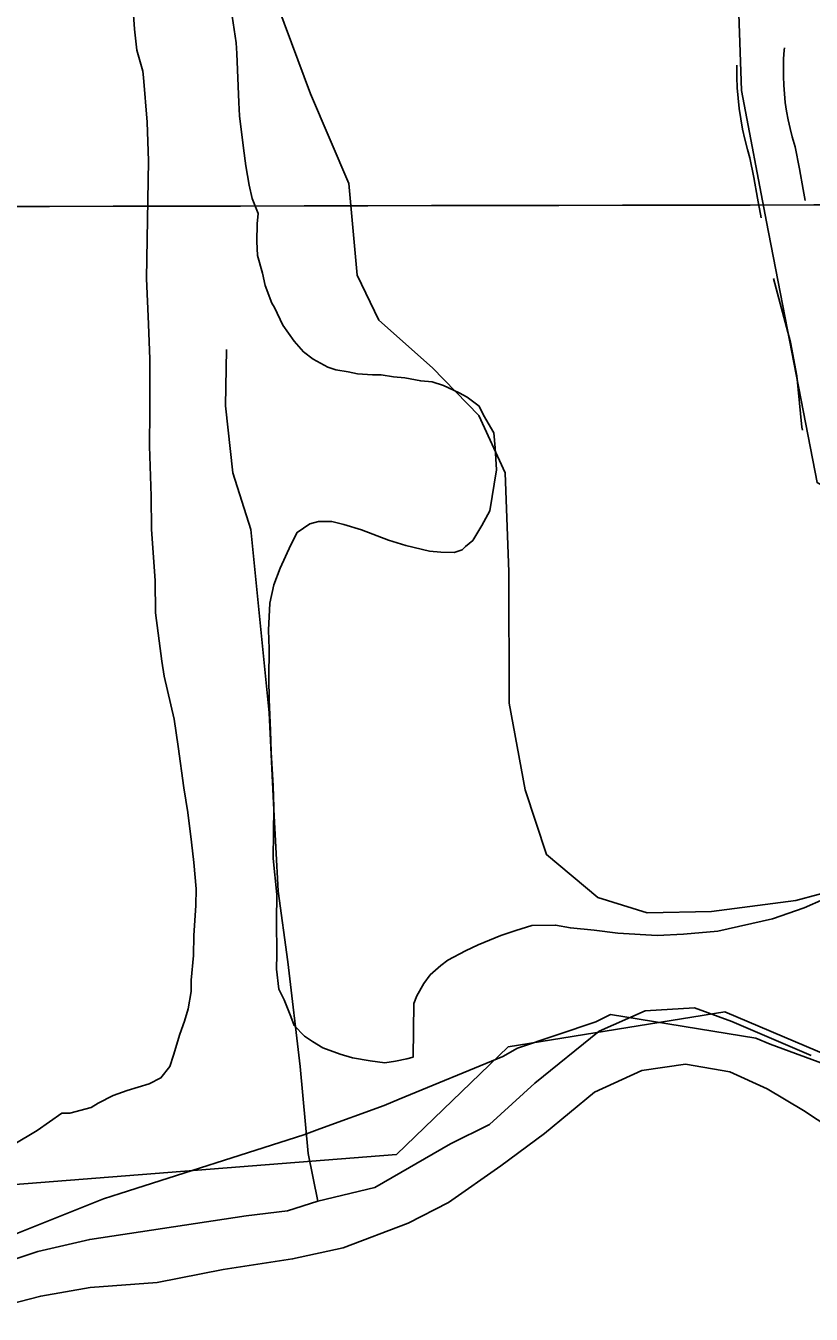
# Model space of a CAD drawing. Extents: x 3329297 to 3367176, y 649250 to 674653.
# Drawn here: x 3350538 to 3351045, y 660007 to 660839 of the extents above; entities that cross this region are included whole.
import ezdxf

# ---------------------------------------------------------------- set-up
doc = ezdxf.new("R2010")
doc.units = 0
for name, color, linetype in [('V-GRID-MAJR', 7, 'Continuous'), ('V-ROAD-CNTR', 7, 'Continuous'), ('V-SITE-OTLN', 7, 'Continuous'), ('V-SITE-VEGE', 7, 'Continuous'), ('V-TOPO-BNDY', 7, 'Continuous'), ('V-TOPO-SHOR', 7, 'Continuous')]:
    doc.layers.add(name, color=color, linetype=linetype)

msp = doc.modelspace()

# ---------------------------------------------------------------- linework, layer by layer
at = {"layer": 'V-GRID-MAJR'}
msp.add_spline([(3333421.13, 660693.428), (3338679.904, 660701.46), (3343938.678, 660710.256), (3349197.451, 660719.817), (3354456.222, 660730.142), (3359714.992, 660741.233), (3364973.7600000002, 660753.089), (3364973.761, 660753.089)], degree=3, dxfattribs=at)
at = {"layer": 'V-ROAD-CNTR'}
for points in [[(3351027.393587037, 660824.9278247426), (3351027.2267882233, 660823.366810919), (3351026.828825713, 660817.7268789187), (3351026.634458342, 660812.0792748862), (3351026.6444986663, 660806.4265723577), (3351026.857251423, 660800.7753843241), (3351027.2728077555, 660795.1338646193), (3351027.8890004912, 660789.5141868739), (3351028.7083776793, 660783.9208882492), (3351029.729113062, 660778.3597977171), (3351030.9481547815, 660772.8380409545), (3351032.364399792, 660767.3656045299), (3351034.2696446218, 660760.9698873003), (3351036.9801032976, 660746.8171490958), (3351039.5088698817, 660733.3631873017), (3351040.7941831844, 660726.3859950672)], [(3350996.6710749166, 660813.6593041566), (3350996.633541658, 660812.5687251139), (3350996.6455013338, 660805.8354276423), (3350996.898748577, 660799.1086156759), (3350997.3931922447, 660792.3961353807), (3350998.126999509, 660785.7038131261), (3350999.1036223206, 660779.0371117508), (3351000.318886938, 660772.4162022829), (3351001.769845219, 660765.8439590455), (3351003.457600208, 660759.3223954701), (3351005.0883553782, 660753.8481126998), (3351007.5058967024, 660741.2248509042), (3351010.0151301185, 660727.8748126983), (3351012.3463663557, 660715.2199344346)], [(3351020.304645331, 660676.0489765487), (3351031.246287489, 660634.798535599), (3351035.2313453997, 660613.1818967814), (3351038.5742443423, 660580.0474806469), (3351039.079303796, 660578.0777487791)]]:
    msp.add_lwpolyline(points, dxfattribs=at)
at = {"layer": 'V-SITE-OTLN'}
for points in [[(3350996.254, 660896.38), (3350999.543, 660797.324), (3351015.8200000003, 660712.441), (3351048.4, 660544.274), (3351062.648, 660536.071), (3351066.091, 660536.5480000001), (3351104.253, 660541.828), (3351136.3310000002, 660550.9230000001), (3351157.302, 660564.9770000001), (3351215.7460000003, 660627.965), (3351256.12, 660657.694), (3351267.417, 660665.507), (3351305.832, 660671.3150000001), (3351356.606, 660649.782), (3351418.701, 660637.66), (3351537.1350000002, 660655.027), (3351723.034, 660698.517), (3351869.142, 660750.593), (3351952.574, 660776.476)], [(3351063.586, 660282.15), (3351034.725, 660274.603), (3350980.322, 660267.4450000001), (3350938.789, 660266.479), (3350907.004, 660276.5430000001), (3350873.8880000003, 660304.1950000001), (3350860.15, 660345.921), (3350849.822, 660401.968), (3350849.508, 660486.61), (3350847.284, 660550.518), (3350830.2800000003, 660587.505), (3350800.4080000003, 660618.2980000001), (3350765.7430000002, 660649.166), (3350751.811, 660678.123), (3350746.3200000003, 660737.291), (3350721.65, 660795.154), (3350692.503, 660873.844)]]:
    msp.add_lwpolyline(points, dxfattribs=at)
at = {"layer": 'V-SITE-VEGE'}
for points in [[(3350606.333, 660861.3139999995), (3350608.227, 660836.939), (3350609.7199999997, 660823.326), (3350613.4760000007, 660809.68), (3350613.9819999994, 660805.7070000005), (3350616.3740000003, 660776.7930000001), (3350617.1279999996, 660751.867), (3350615.975, 660676.011000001), (3350617.23, 660646.549), (3350618.0189999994, 660623.8870000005), (3350618.076, 660590.478), (3350617.734, 660567.8380000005), (3350618.943, 660535.5430000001), (3350619.1819999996, 660514.022), (3350621.515, 660481.1460000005), (3350621.7630000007, 660460.1929999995), (3350625.8200000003, 660428.987), (3350627.37, 660419.3370000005), (3350633.743, 660391.4970000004), (3350636.308, 660373.904), (3350639.867, 660347.2370000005), (3350642.456, 660331.3450000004), (3350644.9949999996, 660312.0550000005), (3350646.4960000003, 660299.0069999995), (3350647.9359999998, 660282.0000000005), (3350647.7719999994, 660271.2440000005), (3350646.3489999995, 660252.014), (3350646.1499999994, 660238.9950000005), (3350644.778, 660223.1590000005), (3350644.667, 660215.801), (3350642.7979999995, 660204.5040000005), (3350640.412, 660196.613), (3350637.452, 660188.1650000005), (3350633.2849999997, 660174.6380000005), (3350630.907, 660167.3150000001), (3350625.136, 660160.042), (3350617.716, 660156.1900000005), (3350603.494, 660151.8770000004), (3350594.3870000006, 660148.616), (3350584.6859999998, 660143.67), (3350580.112, 660140.906), (3350566.467, 660137.1500000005), (3350561.371, 660137.2290000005), (3350545.35, 660126.1460000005), (3350529.918, 660116.754)], [(3351052.686, 660275.2910000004), (3351040.147, 660269.8190000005), (3351019.6539999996, 660262.77), (3350984.429, 660254.811), (3350962.316, 660252.8820000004), (3350945.316, 660252.005), (3350919.8589999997, 660253.5250000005), (3350904.6, 660255.4559999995), (3350889.332, 660256.8200000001), (3350879.735, 660258.664), (3350864.4420000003, 660258.328), (3350854.2, 660255.0880000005), (3350844.5259999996, 660251.838), (3350829.7120000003, 660245.8330000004), (3350821.7269999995, 660241.993), (3350810.31, 660235.9370000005), (3350805.73, 660232.609), (3350798.843, 660226.483), (3350794.7939999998, 660220.8840000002), (3350790.1449999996, 660213.028), (3350788.3669999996, 660207.9570000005), (3350787.8450000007, 660173.426), (3350783.8639999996, 660172.3550000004), (3350776.481, 660170.767), (3350769.669, 660169.737), (3350760.0619999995, 660171.0170000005), (3350748.7649999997, 660172.887), (3350740.876, 660175.2710000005), (3350729.6139999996, 660179.406), (3350722.8850000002, 660183.471), (3350717.8379999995, 660186.9450000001), (3350711.1479999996, 660193.8420000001), (3350708.971, 660199.5380000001), (3350704.6040000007, 660210.361), (3350701.3109999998, 660217.208), (3350699.81, 660230.2520000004), (3350699.9549999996, 660239.8750000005), (3350699.7159999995, 660261.3960000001), (3350699.974, 660278.38), (3350697.4960000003, 660301.6330000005), (3350697.9930000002, 660334.4640000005), (3350697.6429999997, 660348.6240000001), (3350696.2709999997, 660370.165), (3350695.919, 660384.3250000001), (3350695.0870000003, 660404.155), (3350694.7290000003, 660417.748), (3350695.02, 660436.9970000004), (3350694.635, 660448.894), (3350695.4659999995, 660466.4330000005), (3350697.9109999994, 660478.289), (3350702.036, 660488.9840000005), (3350709.063, 660504.1650000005), (3350713.1439999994, 660512.030000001), (3350721.156, 660517.5720000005), (3350726.8429999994, 660519.183), (3350735.334, 660519.054), (3350743.234, 660517.2360000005), (3350754.5059999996, 660513.666), (3350771.959, 660507.174), (3350783.229, 660503.606), (3350798.462, 660499.9770000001), (3350805.8119999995, 660499.299), (3350814.3049999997, 660499.17), (3350819.4250000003, 660500.7920000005), (3350821.7229999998, 660503.023), (3350826.313, 660506.9160000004), (3350832.1210000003, 660516.4529999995), (3350837.362, 660525.997), (3350841.7260000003, 660552.545), (3350840.811, 660566.7150000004), (3350839.823, 660576.355), (3350833.202, 660587.7810000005), (3350830.4579999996, 660593.485), (3350822.6180000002, 660599.2680000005), (3350817.5659999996, 660602.1750000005), (3350807.4450000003, 660606.858), (3350800.121, 660609.234), (3350792.771, 660609.9120000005), (3350782.606, 660611.763), (3350775.254, 660612.4410000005), (3350767.3470000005, 660613.6950000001), (3350761.686, 660613.7810000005), (3350752.0709999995, 660614.4930000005), (3350745.8610000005, 660615.718), (3350737.9539999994, 660616.9710000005), (3350732.8830000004, 660618.7470000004), (3350723.3370000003, 660623.9900000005), (3350717.1789999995, 660628.612), (3350711.055, 660635.498), (3350703.8510000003, 660645.7990000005), (3350698.362, 660657.21), (3350696.705, 660660.0650000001), (3350692.3489999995, 660671.454), (3350690.7700000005, 660679.407), (3350687.5439999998, 660690.779), (3350687.118, 660699.8459999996), (3350687.2899999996, 660711.167), (3350687.958, 660717.9520000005), (3350684.143, 660727.635), (3350682.0069999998, 660736.1630000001), (3350679.932, 660748.65), (3350678.404, 660759.998), (3350675.8909999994, 660780.9850000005), (3350675.4549999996, 660789.487), (3350674.2389999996, 660821.214), (3350673.776, 660828.0160000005), (3350668.637, 660862.6330000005)]]:
    msp.add_lwpolyline(points, dxfattribs=at)
at = {"layer": 'V-TOPO-BNDY'}
for p, q in [((3350855.149, 660179.0989999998), (3350905.646, 660196.169)), ((3350905.646, 660196.169), (3350915.077, 660200.8789999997)), ((3350915.077, 660200.8789999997), (3351008.955, 660185.642)), ((3351008.955, 660185.642), (3351018.21, 660181.743)), ((3350845.67, 660173.925), (3350855.149, 660179.0989999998)), ((3351018.21, 660181.743), (3351057.188, 660167.274)), ((3350778.914, 660146.296), (3350845.67, 660173.925)), ((3350769.139, 660142.2489999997), (3350778.914, 660146.296)), ((3350727.585, 660127.0650000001), (3350769.139, 660142.2489999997)), ((3350598.9790000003, 660085.392), (3350717.3510000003, 660123.3259999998)), ((3350717.3510000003, 660123.3259999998), (3350727.585, 660127.0650000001)), ((3350516.358, 660053.2159999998), (3350588.13, 660081.915)), ((3350588.13, 660081.915), (3350598.9790000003, 660085.392))]:
    msp.add_line(p, q, dxfattribs=at)
at = {"layer": 'V-TOPO-SHOR'}
for points in [[(3354168.669, 661503.329), (3353831.97, 661348.652), (3353456.549, 661293.7880000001), (3353120.071, 661025.357), (3352956.458, 660984.796), (3352811.937, 661028.21), (3352398.329, 660804.72), (3352158.107, 660548.9720000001), (3351922.5870000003, 660347.3420000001), (3351773.501, 660262.422), (3351609.648, 660341.179), (3351388.4620000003, 660195.0750000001), (3351138.2090000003, 660139.095), (3350988.832, 660202.622), (3350849.25, 660180.153), (3350777.167, 660110.6460000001), (3350353.542, 660077.2270000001), (3350209.41, 659916.711), (3350084.593, 659726.407), (3349868.367, 659498.466)], [(3350667.4990000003, 660630.136), (3350666.948, 660593.786), (3350671.593, 660550.5380000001), (3350683.1580000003, 660514.004), (3350688.435, 660462.415), (3350694.997, 660395.656), (3350697.899, 660337.2880000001), (3350700.824, 660280.432), (3350706.949, 660234.89), (3350715.014, 660167.353), (3350720.222, 660111.2220000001), (3350726.424, 660080.524)], [(3350484.895, 660027.682), (3350545.8000000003, 660047.965), (3350579.248, 660055.791), (3350680.223, 660070.9230000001), (3350706.785, 660074.307), (3350726.424, 660080.524), (3350763.066, 660089.359), (3350811.971, 660117.403), (3350837.157, 660129.898), (3350866.349, 660156.7220000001), (3350907.7600000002, 660190.18), (3350937.503, 660203.365), (3350969.343, 660205.153), (3350993.45, 660196.456), (3351044.626, 660174.47)], [(3351083.04, 660110.259), (3351039.54, 660138.946), (3351016.273, 660152.933), (3350992.199, 660163.903), (3350963.49, 660168.883), (3350935.4020000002, 660164.765), (3350904.89, 660150.836), (3350872.669, 660124.057), (3350844.327, 660103.2760000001), (3350810.639, 660079.547), (3350784.683, 660066.307), (3350742.779, 660050.28), (3350710.1010000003, 660043.2000000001), (3350665.305, 660036.306), (3350622.758, 660027.862), (3350579.535, 660024.731), (3350547.6350000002, 660019.154), (3350505.811, 660008.427)]]:
    msp.add_lwpolyline(points, dxfattribs=at)

doc.saveas('drawing.dxf')
